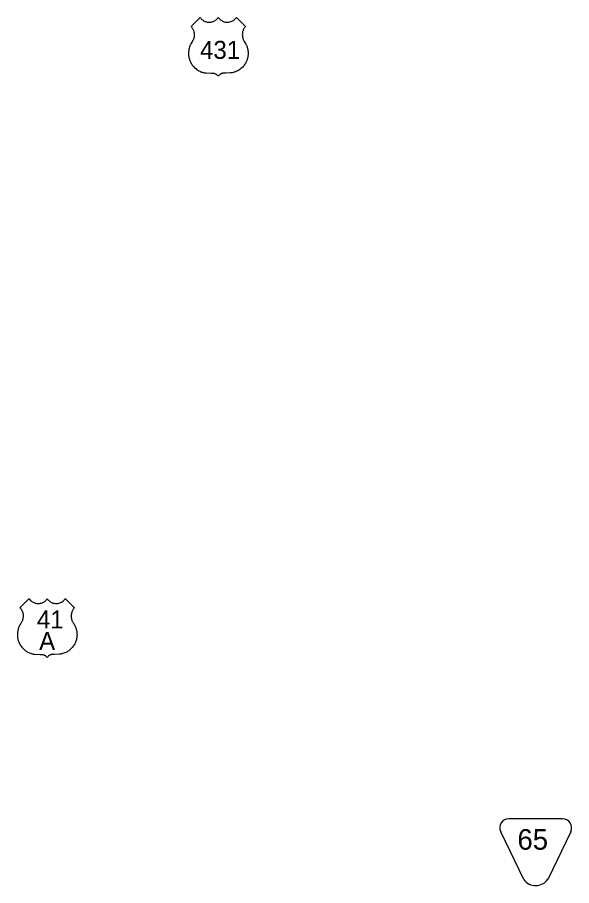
# Model space of a CAD drawing. Extents: x 1612280 to 1883141, y 560852 to 780851.
# Drawn here: x 1707006 to 1718384, y 714952 to 732773 of the extents above; entities that cross this region are included whole.
import ezdxf

# ---------------------------------------------------------------- set-up
doc = ezdxf.new("R2010")
doc.units = 0
doc.layers.add('DESIGN - ROW - Easement Linework and Patterning', color=7, linetype='Continuous')
doc.layers.add('SURVEY - DRAINAGE - Bridge Deck with Text', color=7, linetype='Continuous')

msp = doc.modelspace()

# ---------------------------------------------------------------- linework, layer by layer
at = {"layer": 'DESIGN - ROW - Easement Linework and Patterning'}
for p, q in [((1718199, 716324), (1717095, 716324)), ((1718199, 716324), (1717095, 716324)), ((1717403, 715078), (1716929, 716059)), ((1717403, 715078), (1716929, 716059)), ((1718366, 716059), (1717893, 715081)), ((1718366, 716059), (1717893, 715081))]:
    msp.add_line(p, q, dxfattribs=at)
for centre, radius, start, end in [((1717095, 716139), 185, 90.0012, 205.8236), ((1717095, 716139), 185, 90.0012, 205.8236), ((1718199, 716139), 185, 334.1799, 90.0012), ((1718199, 716139), 185, 334.1799, 90.0012), ((1717647, 715250), 298, 215.1371, 325.5451), ((1717647, 715250), 298, 215.1371, 325.5451)]:
    msp.add_arc(centre, radius, start, end, dxfattribs=at)
at = {"layer": 'SURVEY - DRAINAGE - Bridge Deck with Text'}
for points in [[(1710572, 732586), (1710760, 732773), (1710770, 732759), (1710782, 732744), (1710794, 732732), (1710805, 732722), (1710818, 732713), (1710830, 732704), (1710843, 732697), (1710857, 732690), (1710870, 732685), (1710887, 732680), (1710902, 732676), (1710919, 732674), (1710937, 732672), (1710945, 732672), (1710953, 732672), (1710961, 732673), (1710971, 732674), (1710981, 732675), (1710995, 732678), (1711007, 732681), (1711025, 732687), (1711042, 732695), (1711059, 732703), (1711073, 732713), (1711087, 732723), (1711100, 732735), (1711112, 732748), (1711123, 732761), (1711131, 732773), (1711138, 732763), (1711147, 732752), (1711155, 732743), (1711164, 732733), (1711176, 732723), (1711188, 732713), (1711201, 732705), (1711215, 732697), (1711231, 732689), (1711249, 732683), (1711271, 732677), (1711291, 732674), (1711310, 732672), (1711329, 732673), (1711350, 732675), (1711370, 732679), (1711392, 732685), (1711410, 732693), (1711424, 732700), (1711441, 732711), (1711456, 732721), (1711471, 732735), (1711482, 732747), (1711492, 732759), (1711502, 732773), (1711689, 732586)], [(1710572, 732586), (1710760, 732773), (1710770, 732759), (1710782, 732744), (1710794, 732732), (1710805, 732722), (1710818, 732713), (1710830, 732704), (1710843, 732697), (1710857, 732690), (1710870, 732685), (1710887, 732680), (1710902, 732676), (1710919, 732674), (1710937, 732672), (1710945, 732672), (1710953, 732672), (1710961, 732673), (1710971, 732674), (1710981, 732675), (1710995, 732678), (1711007, 732681), (1711025, 732687), (1711042, 732695), (1711059, 732703), (1711073, 732713), (1711087, 732723), (1711100, 732735), (1711112, 732748), (1711123, 732761), (1711131, 732773), (1711138, 732763), (1711147, 732752), (1711155, 732743), (1711164, 732733), (1711176, 732723), (1711188, 732713), (1711201, 732705), (1711215, 732697), (1711231, 732689), (1711249, 732683), (1711271, 732677), (1711291, 732674), (1711310, 732672), (1711329, 732673), (1711350, 732675), (1711370, 732679), (1711392, 732685), (1711410, 732693), (1711424, 732700), (1711441, 732711), (1711456, 732721), (1711471, 732735), (1711482, 732747), (1711492, 732759), (1711502, 732773), (1711689, 732586)], [(1710572, 732586), (1710581, 732576), (1710590, 732565), (1710597, 732554), (1710604, 732543), (1710610, 732531), (1710617, 732517), (1710623, 732503), (1710628, 732488), (1710631, 732473), (1710635, 732457), (1710637, 732440), (1710638, 732418), (1710638, 732401), (1710636, 732385), (1710634, 732371), (1710630, 732353), (1710626, 732339), (1710622, 732326), (1710617, 732314), (1710612, 732304), (1710604, 732290), (1710597, 732278), (1710587, 732260), (1710574, 732239), (1710570, 732233), (1710564, 732222), (1710558, 732209), (1710553, 732200), (1710549, 732188), (1710545, 732178), (1710541, 732167), (1710537, 732155), (1710533, 732143), (1710530, 732129), (1710527, 732118), (1710525, 732106), (1710523, 732094), (1710521, 732081), (1710520, 732070), (1710519, 732058), (1710519, 732047), (1710518, 732036), (1710519, 732024), (1710519, 732012), (1710520, 731998), (1710522, 731982), (1710524, 731967), (1710527, 731952), (1710530, 731936), (1710536, 731917), (1710540, 731902), (1710547, 731885), (1710553, 731871), (1710558, 731860), (1710565, 731845), (1710575, 731828), (1710584, 731813), (1710596, 731795), (1710609, 731779), (1710622, 731763), (1710637, 731747), (1710649, 731735), (1710666, 731721), (1710686, 731705), (1710710, 731689), (1710730, 731677), (1710750, 731667), (1710768, 731659), (1710789, 731651), (1710808, 731645), (1710827, 731639), (1710837, 731637), (1710850, 731636), (1710880, 731633), (1710986, 731630), (1711033, 731627), (1711038, 731627), (1711043, 731625), (1711048, 731624), (1711053, 731623), (1711057, 731621), (1711062, 731619), (1711067, 731617), (1711072, 731615), (1711077, 731613), (1711081, 731611), (1711085, 731608), (1711093, 731603), (1711102, 731596), (1711111, 731589), (1711119, 731581), (1711125, 731574), (1711131, 731566)], [(1710572, 732586), (1710581, 732576), (1710590, 732565), (1710597, 732554), (1710604, 732543), (1710610, 732531), (1710617, 732517), (1710623, 732503), (1710628, 732488), (1710631, 732473), (1710635, 732457), (1710637, 732440), (1710638, 732418), (1710638, 732401), (1710636, 732385), (1710634, 732371), (1710630, 732353), (1710626, 732339), (1710622, 732326), (1710617, 732314), (1710612, 732304), (1710604, 732290), (1710597, 732278), (1710587, 732260), (1710574, 732239), (1710570, 732233), (1710564, 732222), (1710558, 732209), (1710553, 732200), (1710549, 732188), (1710545, 732178), (1710541, 732167), (1710537, 732155), (1710533, 732143), (1710530, 732129), (1710527, 732118), (1710525, 732106), (1710523, 732094), (1710521, 732081), (1710520, 732070), (1710519, 732058), (1710519, 732047), (1710518, 732036), (1710519, 732024), (1710519, 732012), (1710520, 731998), (1710522, 731982), (1710524, 731967), (1710527, 731952), (1710530, 731936), (1710536, 731917), (1710540, 731902), (1710547, 731885), (1710553, 731871), (1710558, 731860), (1710565, 731845), (1710575, 731828), (1710584, 731813), (1710596, 731795), (1710609, 731779), (1710622, 731763), (1710637, 731747), (1710649, 731735), (1710666, 731721), (1710686, 731705), (1710710, 731689), (1710730, 731677), (1710750, 731667), (1710768, 731659), (1710789, 731651), (1710808, 731645), (1710827, 731639), (1710837, 731637), (1710850, 731636), (1710880, 731633), (1710986, 731630), (1711033, 731627), (1711038, 731627), (1711043, 731625), (1711048, 731624), (1711053, 731623), (1711057, 731621), (1711062, 731619), (1711067, 731617), (1711072, 731615), (1711077, 731613), (1711081, 731611), (1711085, 731608), (1711093, 731603), (1711102, 731596), (1711111, 731589), (1711119, 731581), (1711125, 731574), (1711131, 731566)], [(1711689, 732586), (1711680, 732576), (1711672, 732565), (1711664, 732554), (1711658, 732544), (1711651, 732531), (1711644, 732517), (1711639, 732503), (1711634, 732488), (1711630, 732473), (1711627, 732457), (1711624, 732440), (1711623, 732418), (1711624, 732401), (1711625, 732386), (1711627, 732372), (1711631, 732353), (1711635, 732339), (1711639, 732326), (1711644, 732314), (1711649, 732304), (1711657, 732290), (1711664, 732278), (1711675, 732260), (1711687, 732239), (1711691, 732233), (1711697, 732222), (1711704, 732209), (1711708, 732200), (1711713, 732188), (1711717, 732178), (1711721, 732167), (1711725, 732155), (1711728, 732143), (1711732, 732129), (1711734, 732118), (1711737, 732106), (1711738, 732094), (1711740, 732081), (1711741, 732070), (1711742, 732058), (1711743, 732047), (1711743, 732036), (1711743, 732024), (1711742, 732012), (1711741, 731998), (1711740, 731982), (1711737, 731967), (1711735, 731952), (1711731, 731936), (1711726, 731917), (1711721, 731903), (1711714, 731885), (1711709, 731871), (1711703, 731860), (1711696, 731845), (1711686, 731828), (1711677, 731813), (1711665, 731795), (1711653, 731779), (1711639, 731763), (1711624, 731747), (1711612, 731735), (1711595, 731721), (1711575, 731705), (1711551, 731689), (1711531, 731677), (1711511, 731667), (1711493, 731659), (1711473, 731651), (1711453, 731645), (1711434, 731639), (1711424, 731637), (1711411, 731636), (1711381, 731633), (1711276, 731630), (1711228, 731627), (1711224, 731627), (1711219, 731625), (1711214, 731624), (1711209, 731623), (1711204, 731621), (1711199, 731619), (1711194, 731617), (1711189, 731615), (1711184, 731613), (1711181, 731611), (1711176, 731608), (1711168, 731603), (1711159, 731596), (1711150, 731589), (1711143, 731581), (1711136, 731574), (1711131, 731566)], [(1711689, 732586), (1711680, 732576), (1711672, 732565), (1711664, 732554), (1711658, 732544), (1711651, 732531), (1711644, 732517), (1711639, 732503), (1711634, 732488), (1711630, 732473), (1711627, 732457), (1711624, 732440), (1711623, 732418), (1711624, 732401), (1711625, 732386), (1711627, 732372), (1711631, 732353), (1711635, 732339), (1711639, 732326), (1711644, 732314), (1711649, 732304), (1711657, 732290), (1711664, 732278), (1711675, 732260), (1711687, 732239), (1711691, 732233), (1711697, 732222), (1711704, 732209), (1711708, 732200), (1711713, 732188), (1711717, 732178), (1711721, 732167), (1711725, 732155), (1711728, 732143), (1711732, 732129), (1711734, 732118), (1711737, 732106), (1711738, 732094), (1711740, 732081), (1711741, 732070), (1711742, 732058), (1711743, 732047), (1711743, 732036), (1711743, 732024), (1711742, 732012), (1711741, 731998), (1711740, 731982), (1711737, 731967), (1711735, 731952), (1711731, 731936), (1711726, 731917), (1711721, 731903), (1711714, 731885), (1711709, 731871), (1711703, 731860), (1711696, 731845), (1711686, 731828), (1711677, 731813), (1711665, 731795), (1711653, 731779), (1711639, 731763), (1711624, 731747), (1711612, 731735), (1711595, 731721), (1711575, 731705), (1711551, 731689), (1711531, 731677), (1711511, 731667), (1711493, 731659), (1711473, 731651), (1711453, 731645), (1711434, 731639), (1711424, 731637), (1711411, 731636), (1711381, 731633), (1711276, 731630), (1711228, 731627), (1711224, 731627), (1711219, 731625), (1711214, 731624), (1711209, 731623), (1711204, 731621), (1711199, 731619), (1711194, 731617), (1711189, 731615), (1711184, 731613), (1711181, 731611), (1711176, 731608), (1711168, 731603), (1711159, 731596), (1711150, 731589), (1711143, 731581), (1711136, 731574), (1711131, 731566)], [(1707059, 720655), (1707247, 720842), (1707257, 720828), (1707269, 720813), (1707281, 720801), (1707292, 720791), (1707305, 720782), (1707317, 720774), (1707330, 720767), (1707344, 720760), (1707357, 720754), (1707374, 720749), (1707389, 720746), (1707406, 720743), (1707424, 720741), (1707432, 720741), (1707440, 720741), (1707448, 720742), (1707458, 720743), (1707468, 720744), (1707482, 720747), (1707494, 720750), (1707512, 720756), (1707530, 720764), (1707546, 720773), (1707560, 720782), (1707574, 720792), (1707587, 720804), (1707599, 720817), (1707610, 720831), (1707618, 720842), (1707625, 720832), (1707634, 720821), (1707642, 720812), (1707651, 720802), (1707663, 720792), (1707675, 720782), (1707688, 720774), (1707702, 720766), (1707718, 720759), (1707736, 720752), (1707758, 720746), (1707779, 720743), (1707797, 720741), (1707816, 720742), (1707837, 720744), (1707857, 720748), (1707879, 720755), (1707897, 720762), (1707912, 720769), (1707928, 720780), (1707943, 720790), (1707959, 720804), (1707969, 720816), (1707979, 720828), (1707989, 720842), (1708176, 720655)], [(1707059, 720655), (1707247, 720842), (1707257, 720828), (1707269, 720813), (1707281, 720801), (1707292, 720791), (1707305, 720782), (1707317, 720774), (1707330, 720767), (1707344, 720760), (1707357, 720754), (1707374, 720749), (1707389, 720746), (1707406, 720743), (1707424, 720741), (1707432, 720741), (1707440, 720741), (1707448, 720742), (1707458, 720743), (1707468, 720744), (1707482, 720747), (1707494, 720750), (1707512, 720756), (1707530, 720764), (1707546, 720773), (1707560, 720782), (1707574, 720792), (1707587, 720804), (1707599, 720817), (1707610, 720831), (1707618, 720842), (1707625, 720832), (1707634, 720821), (1707642, 720812), (1707651, 720802), (1707663, 720792), (1707675, 720782), (1707688, 720774), (1707702, 720766), (1707718, 720759), (1707736, 720752), (1707758, 720746), (1707779, 720743), (1707797, 720741), (1707816, 720742), (1707837, 720744), (1707857, 720748), (1707879, 720755), (1707897, 720762), (1707912, 720769), (1707928, 720780), (1707943, 720790), (1707959, 720804), (1707969, 720816), (1707979, 720828), (1707989, 720842), (1708176, 720655)], [(1707059, 720655), (1707069, 720645), (1707077, 720634), (1707084, 720623), (1707091, 720613), (1707098, 720600), (1707104, 720586), (1707110, 720572), (1707115, 720557), (1707119, 720542), (1707122, 720526), (1707124, 720509), (1707125, 720487), (1707125, 720471), (1707123, 720455), (1707121, 720441), (1707117, 720422), (1707113, 720409), (1707109, 720395), (1707104, 720383), (1707099, 720373), (1707091, 720359), (1707084, 720347), (1707074, 720329), (1707061, 720308), (1707057, 720302), (1707051, 720291), (1707045, 720278), (1707041, 720269), (1707036, 720257), (1707032, 720247), (1707028, 720236), (1707024, 720224), (1707020, 720212), (1707017, 720198), (1707014, 720187), (1707012, 720175), (1707010, 720163), (1707008, 720150), (1707007, 720139), (1707006, 720127), (1707006, 720116), (1707006, 720105), (1707006, 720093), (1707006, 720081), (1707007, 720067), (1707009, 720052), (1707011, 720036), (1707014, 720022), (1707017, 720005), (1707023, 719986), (1707027, 719972), (1707034, 719954), (1707040, 719940), (1707045, 719929), (1707052, 719914), (1707062, 719897), (1707071, 719882), (1707083, 719864), (1707096, 719848), (1707109, 719832), (1707124, 719816), (1707136, 719805), (1707153, 719790), (1707173, 719774), (1707197, 719758), (1707217, 719746), (1707237, 719736), (1707255, 719728), (1707276, 719720), (1707295, 719714), (1707314, 719709), (1707324, 719706), (1707337, 719705), (1707367, 719702), (1707473, 719699), (1707520, 719696), (1707525, 719696), (1707530, 719695), (1707535, 719693), (1707540, 719692), (1707545, 719690), (1707549, 719689), (1707555, 719686), (1707559, 719684), (1707564, 719682), (1707568, 719680), (1707572, 719678), (1707580, 719672), (1707590, 719666), (1707598, 719658), (1707606, 719651), (1707612, 719643), (1707618, 719635)], [(1707059, 720655), (1707069, 720645), (1707077, 720634), (1707084, 720623), (1707091, 720613), (1707098, 720600), (1707104, 720586), (1707110, 720572), (1707115, 720557), (1707119, 720542), (1707122, 720526), (1707124, 720509), (1707125, 720487), (1707125, 720471), (1707123, 720455), (1707121, 720441), (1707117, 720422), (1707113, 720409), (1707109, 720395), (1707104, 720383), (1707099, 720373), (1707091, 720359), (1707084, 720347), (1707074, 720329), (1707061, 720308), (1707057, 720302), (1707051, 720291), (1707045, 720278), (1707041, 720269), (1707036, 720257), (1707032, 720247), (1707028, 720236), (1707024, 720224), (1707020, 720212), (1707017, 720198), (1707014, 720187), (1707012, 720175), (1707010, 720163), (1707008, 720150), (1707007, 720139), (1707006, 720127), (1707006, 720116), (1707006, 720105), (1707006, 720093), (1707006, 720081), (1707007, 720067), (1707009, 720052), (1707011, 720036), (1707014, 720022), (1707017, 720005), (1707023, 719986), (1707027, 719972), (1707034, 719954), (1707040, 719940), (1707045, 719929), (1707052, 719914), (1707062, 719897), (1707071, 719882), (1707083, 719864), (1707096, 719848), (1707109, 719832), (1707124, 719816), (1707136, 719805), (1707153, 719790), (1707173, 719774), (1707197, 719758), (1707217, 719746), (1707237, 719736), (1707255, 719728), (1707276, 719720), (1707295, 719714), (1707314, 719709), (1707324, 719706), (1707337, 719705), (1707367, 719702), (1707473, 719699), (1707520, 719696), (1707525, 719696), (1707530, 719695), (1707535, 719693), (1707540, 719692), (1707545, 719690), (1707549, 719689), (1707555, 719686), (1707559, 719684), (1707564, 719682), (1707568, 719680), (1707572, 719678), (1707580, 719672), (1707590, 719666), (1707598, 719658), (1707606, 719651), (1707612, 719643), (1707618, 719635)], [(1708176, 720655), (1708167, 720645), (1708159, 720634), (1708151, 720623), (1708145, 720613), (1708138, 720600), (1708131, 720586), (1708126, 720572), (1708121, 720557), (1708117, 720542), (1708114, 720526), (1708111, 720509), (1708110, 720487), (1708111, 720471), (1708112, 720455), (1708114, 720441), (1708118, 720422), (1708122, 720409), (1708127, 720395), (1708131, 720383), (1708136, 720373), (1708144, 720359), (1708151, 720347), (1708162, 720329), (1708175, 720308), (1708178, 720302), (1708184, 720291), (1708191, 720278), (1708195, 720269), (1708200, 720257), (1708204, 720247), (1708208, 720236), (1708212, 720224), (1708215, 720212), (1708219, 720198), (1708221, 720187), (1708224, 720175), (1708226, 720163), (1708227, 720150), (1708228, 720139), (1708229, 720127), (1708230, 720116), (1708230, 720105), (1708230, 720093), (1708229, 720081), (1708228, 720067), (1708227, 720052), (1708224, 720036), (1708222, 720022), (1708218, 720005), (1708213, 719986), (1708208, 719972), (1708202, 719954), (1708196, 719940), (1708191, 719929), (1708183, 719914), (1708174, 719897), (1708164, 719882), (1708152, 719864), (1708140, 719848), (1708126, 719832), (1708112, 719817), (1708099, 719805), (1708082, 719790), (1708062, 719774), (1708038, 719758), (1708018, 719746), (1707999, 719736), (1707981, 719728), (1707960, 719720), (1707940, 719714), (1707921, 719709), (1707911, 719706), (1707899, 719705), (1707868, 719702), (1707763, 719699), (1707715, 719696), (1707711, 719696), (1707706, 719695), (1707701, 719693), (1707696, 719692), (1707691, 719690), (1707686, 719689), (1707681, 719686), (1707677, 719684), (1707671, 719682), (1707668, 719680), (1707664, 719678), (1707655, 719672), (1707646, 719666), (1707637, 719658), (1707630, 719651), (1707623, 719643), (1707618, 719635)], [(1708176, 720655), (1708167, 720645), (1708159, 720634), (1708151, 720623), (1708145, 720613), (1708138, 720600), (1708131, 720586), (1708126, 720572), (1708121, 720557), (1708117, 720542), (1708114, 720526), (1708111, 720509), (1708110, 720487), (1708111, 720471), (1708112, 720455), (1708114, 720441), (1708118, 720422), (1708122, 720409), (1708127, 720395), (1708131, 720383), (1708136, 720373), (1708144, 720359), (1708151, 720347), (1708162, 720329), (1708175, 720308), (1708178, 720302), (1708184, 720291), (1708191, 720278), (1708195, 720269), (1708200, 720257), (1708204, 720247), (1708208, 720236), (1708212, 720224), (1708215, 720212), (1708219, 720198), (1708221, 720187), (1708224, 720175), (1708226, 720163), (1708227, 720150), (1708228, 720139), (1708229, 720127), (1708230, 720116), (1708230, 720105), (1708230, 720093), (1708229, 720081), (1708228, 720067), (1708227, 720052), (1708224, 720036), (1708222, 720022), (1708218, 720005), (1708213, 719986), (1708208, 719972), (1708202, 719954), (1708196, 719940), (1708191, 719929), (1708183, 719914), (1708174, 719897), (1708164, 719882), (1708152, 719864), (1708140, 719848), (1708126, 719832), (1708112, 719817), (1708099, 719805), (1708082, 719790), (1708062, 719774), (1708038, 719758), (1708018, 719746), (1707999, 719736), (1707981, 719728), (1707960, 719720), (1707940, 719714), (1707921, 719709), (1707911, 719706), (1707899, 719705), (1707868, 719702), (1707763, 719699), (1707715, 719696), (1707711, 719696), (1707706, 719695), (1707701, 719693), (1707696, 719692), (1707691, 719690), (1707686, 719689), (1707681, 719686), (1707677, 719684), (1707671, 719682), (1707668, 719680), (1707664, 719678), (1707655, 719672), (1707646, 719666), (1707637, 719658), (1707630, 719651), (1707623, 719643), (1707618, 719635)]]:
    msp.add_lwpolyline(points, dxfattribs=at)

# ---------------------------------------------------------------- texts
at = {"layer": 'DESIGN - ROW - Easement Linework and Patterning'}
msp.add_text('65', height=422.4, rotation=0.0012, dxfattribs=at).set_placement((1717272, 715689))
msp.add_text('65', height=422.4, rotation=0.0012, dxfattribs=at).set_placement((1717272, 715689))
at = {"layer": 'SURVEY - DRAINAGE - Bridge Deck with Text'}
for s, height, rotation, p in [('431', 369.6, 0.0013, (1710755, 731921)), ('431', 369.6, 0.0013, (1710755, 731921)), ('41', 369.6, 0.0014, (1707406, 720230)), ('41', 369.6, 0.0014, (1707406, 720230)), ('A', 370, 0.0014, (1707452, 719788)), ('A', 370, 0.0014, (1707452, 719788))]:
    msp.add_text(s, height=height, rotation=rotation, dxfattribs=at).set_placement(p)

doc.saveas('drawing.dxf')
